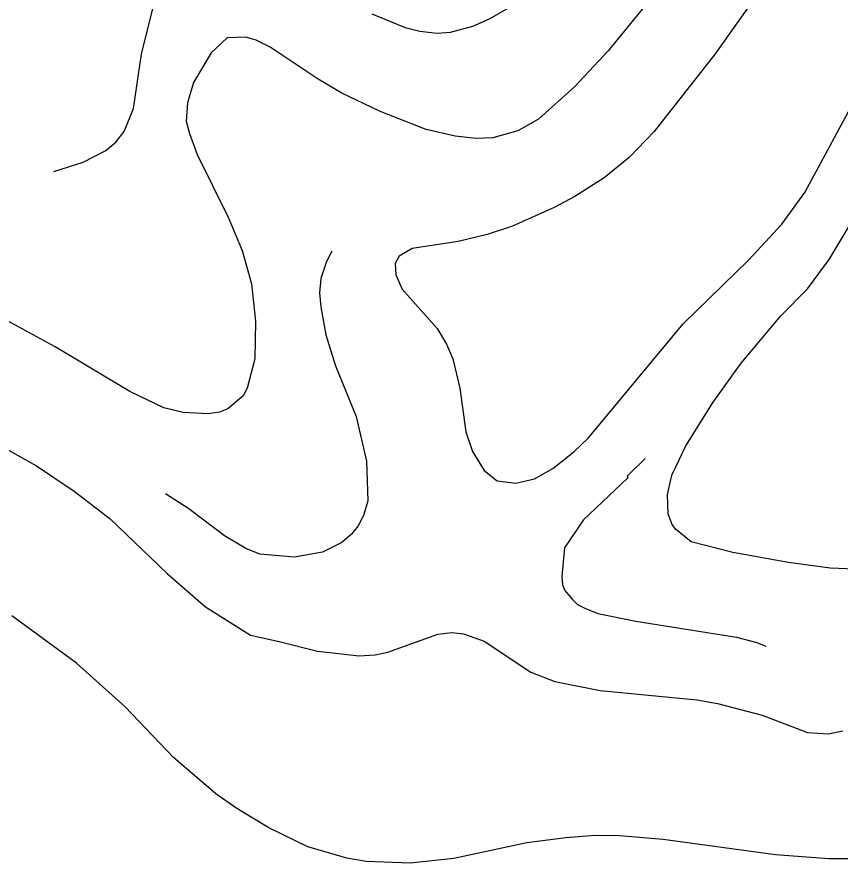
# Model space of a CAD drawing. Extents: x -645676 to -642474, y -1077513 to -1072613.
# Drawn here: x -644532.5 to -644189.8, y -1077502.4 to -1077150 of the extents above; entities that cross this region are included whole.
import ezdxf

# ---------------------------------------------------------------- set-up
doc = ezdxf.new("R2010")
doc.units = 0
doc.layers.add('VRSTEVNICE', color=7, linetype='Continuous')

msp = doc.modelspace()

# ---------------------------------------------------------------- linework, layer by layer
at = {"layer": 'VRSTEVNICE'}
for points in [[(-644218.5, -1077080.87), (-644286.42, -1077164.14)], [(-644207.2, -1077116.49), (-644241.82, -1077165.44), (-644267.16, -1077197.74), (-644277.59, -1077208.6), (-644288.02, -1077217), (-644300.18, -1077224.82), (-644308.87, -1077229.45), (-644326.25, -1077237.13), (-644336.68, -1077240.6), (-644348.84, -1077243.5), (-644367.96, -1077246.54), (-644373.32, -1077249.73), (-644375.09, -1077252.7), (-644374.76, -1077257.4), (-644372.16, -1077263.48), (-644357.53, -1077279.85), (-644353.62, -1077286.37), (-644351.01, -1077292.45), (-644348.12, -1077304.61), (-644345.65, -1077322.86), (-644342.9, -1077330.97), (-644337.98, -1077338.94), (-644332.54, -1077343.21), (-644324.8, -1077344.15), (-644316.98, -1077342.41), (-644309.45, -1077338.07), (-644300.61, -1077331.12), (-644294.53, -1077325.32), (-644255.14, -1077277.82), (-644227.77, -1077251.18), (-644214.01, -1077236.4), (-644204.45, -1077223.22), (-644182.66, -1077182.75)], [(-644173.61, -1077377.46), (-644176.5, -1077378.76), (-644183.74, -1077380.06), (-644193.88, -1077379.63), (-644211.26, -1077377.31), (-644234.43, -1077373.11), (-644251.81, -1077368.62), (-644258.33, -1077363.41), (-644259.77, -1077361.38), (-644261.37, -1077357.04), (-644261.66, -1077348.93), (-644259.92, -1077340.82), (-644253.98, -1077328.65), (-644242.69, -1077310.41), (-644230.96, -1077294.19), (-644214.45, -1077274.49), (-644203.44, -1077263.34), (-644194.32, -1077251.03), (-644183.89, -1077233.65), (-644169.99, -1077205.85), (-644153.04, -1077174.27), (-644143.19, -1077154), (-644137.55, -1077139.81)], [(-644384.76, -1077148.79), (-644370.85, -1077154.43), (-644364.77, -1077156.03), (-644357.52, -1077156.73), (-644352.03, -1077156.32), (-644342.76, -1077153.86), (-644335.81, -1077150.81), (-644323.93, -1077144.01)], [(-644517.12, -1077214.39), (-644504.96, -1077210.48), (-644495.54, -1077205.7), (-644491.34, -1077202.23), (-644487.87, -1077197.74), (-644483.96, -1077188.18), (-644480.63, -1077165.59), (-644475.85, -1077146.47)], [(-644286.42, -1077164.14), (-644300.18, -1077179.05), (-644315.39, -1077192.67), (-644323.93, -1077197.45), (-644334.36, -1077200.34), (-644341.31, -1077200.63), (-644350, -1077199.76), (-644362.16, -1077196.87), (-644381.57, -1077189.34), (-644397.21, -1077181.8), (-644407.06, -1077176.01), (-644427.04, -1077162.69), (-644432.88, -1077159.74), (-644437.18, -1077158.49), (-644445, -1077158.78), (-644451.66, -1077165.01), (-644459.03, -1077177.34), (-644461.42, -1077185.77), (-644462.04, -1077193.41), (-644460.64, -1077198.61), (-644457.46, -1077207.29), (-644444.57, -1077233.36), (-644438.77, -1077247.26), (-644434.86, -1077261.17), (-644433.13, -1077276.81), (-644433.42, -1077292.45), (-644436.6, -1077304.61), (-644438.34, -1077307.8), (-644444.71, -1077313.3), (-644448.19, -1077314.61), (-644452.82, -1077315.33), (-644463.25, -1077314.75), (-644471.36, -1077312.87), (-644485.55, -1077306.06), (-644516.54, -1077287.38), (-644539.43, -1077274.93)], [(-644401.34, -1077247.61), (-644403.59, -1077251.89), (-644406.04, -1077259), (-644406.48, -1077264.93), (-644406.04, -1077270.73), (-644403.87, -1077282.46), (-644399.86, -1077295.34), (-644391.27, -1077316.49), (-644386.93, -1077335.03), (-644386.45, -1077351.51), (-644388.23, -1077357.62), (-644390.4, -1077361.96), (-644393.16, -1077365.44), (-644397.21, -1077368.91), (-644405.32, -1077372.97), (-644416.91, -1077375), (-644431.38, -1077373.72), (-644437.18, -1077371.38), (-644446.02, -1077366.16), (-644460.93, -1077354.87), (-644470.63, -1077348.64)], [(-644538.27, -1077329.23), (-644524.36, -1077337.05), (-644508.72, -1077347.48), (-644493.66, -1077359.07), (-644469.91, -1077381.8), (-644453.98, -1077395.71), (-644435.25, -1077407.5), (-644423.37, -1077410.18), (-644407.35, -1077414.24), (-644389.97, -1077416.13), (-644383.31, -1077415.69), (-644378.09, -1077414.53), (-644357.24, -1077407.15), (-644351.45, -1077406.42), (-644346.52, -1077407), (-644337.92, -1077410.04), (-644318.57, -1077422.93), (-644308.58, -1077426.84), (-644289.75, -1077430.61), (-644249.49, -1077434.52), (-644240.8, -1077435.97), (-644222.27, -1077440.89), (-644203.44, -1077447.99), (-644194.75, -1077448.57), (-644188.67, -1077447.41)], [(-644270.93, -1077333.88), (-644278.4, -1077341.36), (-644278.17, -1077341.98), (-644296.56, -1077359.5), (-644304.51, -1077371.15), (-644305.68, -1077383.11), (-644305.39, -1077386.58), (-644304.38, -1077388.9), (-644301.4, -1077392.58), (-644299.17, -1077394.69), (-644296.05, -1077396.25), (-644290.62, -1077398.46), (-644274.84, -1077401.64), (-644232.98, -1077408.3), (-644224.5, -1077410.55), (-644220.67, -1077412.07)], [(-644186.35, -1077500.7), (-644194.46, -1077500.7), (-644216.76, -1077498.96), (-644263.4, -1077492.59), (-644281.64, -1077491.14), (-644291.78, -1077491), (-644303.95, -1077491.87), (-644320.17, -1077494.04), (-644350.58, -1077500.56), (-644368.83, -1077502.44), (-644387.07, -1077501.72), (-644395.18, -1077500.41), (-644411.4, -1077495.63), (-644427.62, -1077487.81), (-644440.95, -1077479.7), (-644449.64, -1077473.62), (-644467.3, -1077458.41), (-644487.43, -1077437.42), (-644507.71, -1077419.17), (-644534.65, -1077399.47)]]:
    msp.add_lwpolyline(points, dxfattribs=at)

doc.saveas('drawing.dxf')
